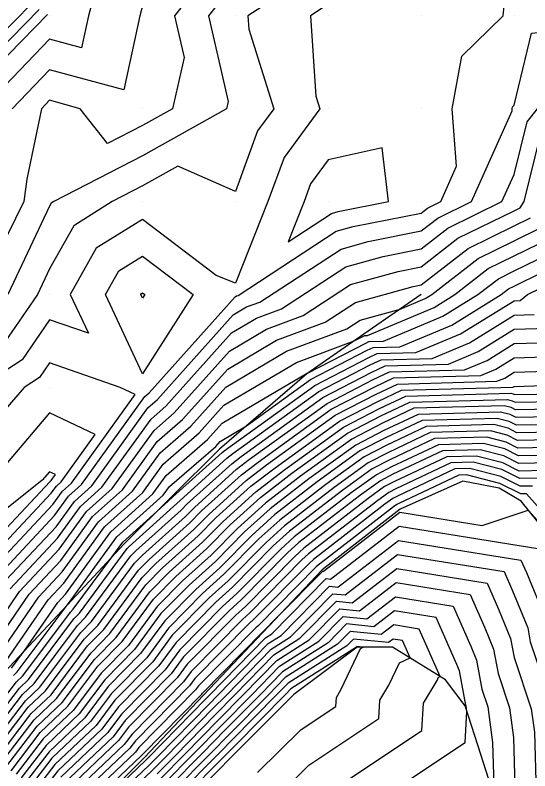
# Model space of a CAD drawing. Extents: x 2188792 to 2191981, y 386090 to 389710.
# Drawn here: x 2190986.5 to 2191041.9, y 388449 to 388530.3 of the extents above; entities that cross this region are included whole.
import ezdxf

# ---------------------------------------------------------------- set-up
doc = ezdxf.new("R2010")
doc.units = 0
for name, color, linetype in [('DTM Contours Major', 7, 'Continuous'), ('DTM Contours Minor', 7, 'Continuous'), ('Exist DTM QL2 LIDAR Elevation Point', 7, 'Continuous'), ('PH Exist DTM Breakline', 7, 'Continuous')]:
    doc.layers.add(name, color=color, linetype=linetype)

msp = doc.modelspace()

# ---------------------------------------------------------------- linework, layer by layer
at = {"layer": 'DTM Contours Major'}
for points in [[(2190984.936, 388468.877), (2190990.904, 388475.234), (2190992.891, 388477.979), (2190994.752, 388479.649), (2191000.8, 388488.041), (2191001.833, 388488.937), (2191009.978, 388498.057), (2191011.41, 388498.905), (2191012.837, 388499.435), (2191021.577, 388505.142), (2191024.5, 388505.953), (2191030.205, 388507.089), (2191031.984, 388508.47), (2191035.599, 388510.248), (2191039.991, 388520.034), (2191039.974, 388520.249), (2191040.01, 388520.445), (2191040.206, 388520.637), (2191042.082, 388528.374), (2191050.207, 388529.163), (2191051.062, 388529.395), (2191051.687, 388530.25), (2191053.491, 388536.967)], [(2191020.204, 388535.858), (2191011.562, 388530.25), (2191011.659, 388528.794), (2191014.339, 388520.249), (2191012.589, 388517.863), (2191010.203, 388511.336), (2191004.022, 388514.067), (2191000.203, 388511.93), (2190996.954, 388510.248), (2190992.806, 388507.644), (2190990.201, 388503.016), (2190988.9, 388500.247), (2190985.368, 388495.08)], [(2190989.989, 388530.38), (2190980.175, 388520.388)], [(2190985.541, 388460.812), (2190990.065, 388467.396), (2190991.751, 388469.191), (2190996.134, 388475.245), (2191000.239, 388478.93), (2191002.441, 388481.985), (2191006.312, 388485.341), (2191008.979, 388488.327), (2191016.769, 388492.942), (2191022.997, 388495.255), (2191024.075, 388495.812), (2191024.134, 388495.84), (2191024.409, 388495.848), (2191031.589, 388498.863), (2191033.827, 388500.247), (2191037.418, 388503.035), (2191040.206, 388504.406), (2191044.127, 388506.327)], [(2190982.8, 388451.329), (2190987.284, 388457.196), (2190988.541, 388458.389), (2190993.2, 388464.601), (2190994.079, 388465.496), (2190998.961, 388472.117), (2190999.494, 388472.658), (2191004.366, 388477.041), (2191005.028, 388477.713), (2191009.818, 388482.034), (2191010.828, 388482.815), (2191019.63, 388489.169), (2191024.886, 388491.887), (2191026.336, 388492.573), (2191033.123, 388492.758), (2191036.343, 388494.11), (2191040.206, 388496.5), (2191043.834, 388496.62)], [(2190985.516, 388449.376), (2190988.875, 388453.77), (2190991.575, 388456.334), (2190995.04, 388460.954), (2190997.369, 388463.323), (2191000.985, 388468.228), (2191003.078, 388470.351), (2191006.672, 388473.584), (2191008.883, 388475.828), (2191012.4, 388479.002), (2191015.38, 388481.304), (2191021.84, 388485.967), (2191025.697, 388487.962), (2191028.539, 388489.306), (2191039.861, 388489.614), (2191040.103, 388489.552), (2191040.253, 388489.476), (2191049.752, 388489.644)], [(2191046.598, 388485.469), (2191040.505, 388485.362), (2191039.551, 388485.845), (2191038.015, 388486.237), (2191030.741, 388486.038), (2191026.508, 388484.036), (2191024.049, 388482.765), (2191019.932, 388479.792), (2191014.983, 388475.969), (2191012.737, 388473.943), (2191008.979, 388470.127), (2191006.663, 388468.044), (2191003.009, 388464.339), (2191000.659, 388461.151), (2190996.88, 388457.308), (2190994.609, 388454.279), (2190990.465, 388450.344), (2190988.233, 388447.424)], [(2191043.444, 388481.295), (2191040.756, 388481.248), (2191038.999, 388482.137), (2191036.169, 388482.859), (2191032.943, 388482.771), (2191027.319, 388480.111), (2191026.259, 388479.563), (2191024.484, 388478.281), (2191017.566, 388472.937), (2191016.592, 388472.058), (2191011.285, 388466.671), (2191010.248, 388465.738), (2191005.033, 388460.45), (2191003.949, 388458.979), (2190998.72, 388453.661), (2190997.642, 388452.224), (2190992.056, 388446.919)], [(2191007.417, 388457.122), (2191013.443, 388463.289), (2191014.111, 388463.716), (2191019.974, 388469.662), (2191020.454, 388469.614), (2191027.834, 388475.299), (2191042.762, 388472.905), (2191043.028, 388472.296), (2191045.333, 388466.678), (2191045.409, 388466.271), (2191049.068, 388455.358), (2191049.143, 388454.795), (2191049.174, 388453.619), (2191048.714, 388448.204)], [(2191011.959, 388457.154), (2191014.965, 388460.231), (2191019.172, 388462.92), (2191021.808, 388465.594), (2191024.341, 388465.341), (2191027.419, 388467.713), (2191033.646, 388466.714), (2191035.537, 388462.4), (2191036.154, 388460.897), (2191036.74, 388457.751), (2191037.374, 388455.858), (2191037.889, 388452.016), (2191038.037, 388446.258)], [(2190993.716, 388443.57), (2191000.575, 388450.126), (2191000.852, 388450.406), (2191007.019, 388456.72), (2191007.417, 388457.122)], [(2191002.571, 388447.636), (2191005.702, 388450.795), (2191008.773, 388453.939), (2191011.959, 388457.154)]]:
    msp.add_lwpolyline(points, dxfattribs=at)
at = {"layer": 'DTM Contours Minor'}
for points in [[(2191010.203, 388538.584), (2191003.657, 388530.25), (2191004.694, 388525.758), (2191003.429, 388520.249), (2191000.203, 388518.443), (2190996.458, 388516.505), (2190993.509, 388520.249), (2190990.201, 388521.151), (2190989.335, 388520.249), (2190987.772, 388512.678), (2190987.454, 388510.248), (2190984.665, 388504.711)], [(2190995.892, 388535.94), (2190994.408, 388530.25), (2190993.657, 388526.795), (2190990.201, 388527.737), (2190983.007, 388520.249)], [(2191010.203, 388533.949), (2191007.298, 388530.25), (2191009.427, 388521.025), (2191009.249, 388520.249), (2191000.203, 388515.187), (2190990.664, 388510.248), (2190990.38, 388510.07), (2190990.201, 388509.753), (2190985.733, 388500.247)], [(2190985.962, 388468.581), (2190991.073, 388474.025), (2190993.54, 388477.432), (2190995.849, 388479.505), (2191001.128, 388486.83), (2191002.729, 388488.218), (2191009.779, 388496.111), (2191012.482, 388497.712), (2191015.176, 388498.713), (2191022.092, 388503.229), (2191026.11, 388504.343), (2191030.205, 388505.159), (2191033.07, 388507.383), (2191038.896, 388510.248), (2191040.206, 388513.168), (2191041.603, 388518.852), (2191042.725, 388520.249), (2191044.185, 388526.271), (2191050.207, 388526.856), (2191052.877, 388527.58), (2191054.83, 388530.25), (2191055.968, 388534.49)], [(2190988.193, 388531.476), (2190979.714, 388522.843), (2190978.821, 388521.97), (2190977.926, 388521.094), (2190969.503, 388512.125), (2190968.764, 388511.403), (2190968.023, 388510.677), (2190966.1, 388506.148), (2190969.101, 388500.247), (2190964.578, 388495.868), (2190963.815, 388490.246), (2190962.136, 388488.309), (2190960.199, 388485.435), (2190957.188, 388483.256), (2190955.016, 388480.245), (2190950.198, 388475.939), (2190946.94, 388470.244), (2190944.655, 388465.786), (2190940.197, 388462.224), (2190937.739, 388460.243), (2190934.949, 388455.49)], [(2191020.204, 388531.494), (2191018.288, 388530.25), (2191018.867, 388521.586), (2191019.287, 388520.249), (2191015.444, 388515.009), (2191013.703, 388510.248), (2191010.203, 388501.473), (2191008.142, 388502.308), (2191000.203, 388508.339), (2190995.232, 388505.218), (2190992.434, 388500.247), (2190994.381, 388496.068), (2190990.201, 388497.519), (2190987.248, 388493.199), (2190982.658, 388490.246)], [(2190983.875, 388463.755), (2190986.988, 388468.284), (2190991.242, 388472.817), (2190994.188, 388476.885), (2190996.947, 388479.361), (2191001.456, 388485.619), (2191003.625, 388487.498), (2191009.579, 388494.165), (2191013.553, 388496.52), (2191017.516, 388497.991), (2191022.606, 388501.315), (2191027.72, 388502.733), (2191030.205, 388503.228), (2191034.157, 388506.296), (2191040.206, 388509.271), (2191040.862, 388509.592), (2191041.294, 388510.248), (2191043.053, 388517.403), (2191045.337, 388520.249), (2191046.288, 388524.169), (2191050.207, 388524.549), (2191054.693, 388525.765), (2191057.972, 388530.25), (2191058.445, 388532.013)], [(2191000.203, 388531.328), (2190999.921, 388530.25), (2190998.185, 388522.266), (2190990.201, 388524.444), (2190986.171, 388520.249)], [(2190992.242, 388478.525), (2190993.654, 388479.793), (2191000.472, 388489.252), (2191000.937, 388489.656), (2191010.178, 388500.003), (2191010.338, 388500.097), (2191010.497, 388500.157), (2191021.063, 388507.056), (2191022.89, 388507.563), (2191030.205, 388509.02), (2191030.897, 388509.557), (2191032.302, 388510.248), (2191034.01, 388514.052), (2191033.528, 388520.249), (2191034.566, 388525.889), (2191039.018, 388530.25), (2191039.13, 388531.326)], [(2190989.091, 388530.928), (2190979.944, 388521.615)], [(2191020.548, 388508.97), (2191021.28, 388509.173), (2191026.678, 388510.248), (2191026.001, 388516.045), (2191020.204, 388514.754), (2191018.298, 388512.155), (2191017.601, 388510.248), (2191015.873, 388505.917), (2191020.548, 388508.97)], [(2190984.43, 388462.774), (2190988.014, 388467.988), (2190991.412, 388471.608), (2190994.837, 388476.339), (2190998.044, 388479.218), (2191001.785, 388484.408), (2191004.52, 388486.779), (2191009.379, 388492.219), (2191014.625, 388495.327), (2191019.856, 388497.269), (2191023.121, 388499.402), (2191029.329, 388501.123), (2191030.205, 388501.297), (2191035.244, 388505.209), (2191040.206, 388507.649), (2191041.95, 388508.504)], [(2190984.986, 388461.793), (2190989.039, 388467.692), (2190991.581, 388470.4), (2190995.485, 388475.792), (2190999.142, 388479.074), (2191002.113, 388483.197), (2191005.416, 388486.06), (2191009.179, 388490.273), (2191015.697, 388494.135), (2191022.195, 388496.548), (2191023.635, 388497.488), (2191027.948, 388498.684), (2191030.639, 388499.814), (2191031.339, 388500.247), (2191036.331, 388504.122), (2191040.206, 388506.028), (2191043.039, 388507.415)], [(2190986.115, 388460.033), (2190987.558, 388461.958), (2190991.091, 388467.1), (2190991.92, 388467.983), (2190996.783, 388474.699), (2191001.336, 388478.786), (2191002.769, 388480.774), (2191007.207, 388484.622), (2191008.779, 388486.382), (2191017.841, 388491.75), (2191018.045, 388491.826), (2191024.238, 388495.027), (2191024.575, 388495.187), (2191026.152, 388495.23), (2191032.54, 388497.912), (2191036.314, 388500.247), (2191038.505, 388501.948), (2191040.206, 388502.785), (2191045.216, 388505.239)], [(2190986.33, 388459.251), (2190986.721, 388459.622), (2190992.096, 388466.789), (2190992.105, 388466.799), (2190992.234, 388466.974), (2190997.431, 388474.152), (2191002.434, 388478.642), (2191003.097, 388479.563), (2191008.103, 388483.903), (2191008.579, 388484.436), (2191011.405, 388486.109), (2191018.304, 388491.09), (2191024.4, 388494.242), (2191025.015, 388494.533), (2191027.894, 388494.612), (2191033.491, 388496.962), (2191038.801, 388500.247), (2191039.592, 388500.861), (2191040.206, 388501.163), (2191046.304, 388504.15)], [(2190997.658, 388502.792), (2191000.203, 388504.39), (2191005.657, 388500.247), (2191000.203, 388491.707), (2190996.226, 388500.247), (2190997.658, 388502.792)], [(2190981.713, 388452.11), (2190986.648, 388458.566), (2190987.328, 388459.211), (2190992.464, 388466.06), (2190992.763, 388466.364), (2190996.91, 388471.989), (2190998.08, 388473.605), (2191001.739, 388476.89), (2191003.444, 388478.423), (2191003.486, 388478.466), (2191008.784, 388483.247), (2191009.007, 388483.419), (2191018.746, 388490.45), (2191024.562, 388493.457), (2191025.455, 388493.88), (2191029.637, 388493.994), (2191034.441, 388496.011), (2191040.206, 388499.578), (2191040.854, 388499.599), (2191041.646, 388500.247), (2191047.393, 388503.062)], [(2191000.084, 388500.366), (2191000.203, 388500.441), (2191000.457, 388500.247), (2191000.203, 388499.848), (2191000.017, 388500.247), (2191000.084, 388500.366)], [(2190983.343, 388450.938), (2190987.603, 388456.51), (2190989.148, 388457.978), (2190993.568, 388463.872), (2190994.737, 388465.061), (2190999.365, 388471.339), (2191000.211, 388472.197), (2191004.827, 388476.349), (2191005.799, 388477.336), (2191010.334, 388481.428), (2191011.738, 388482.512), (2191020.072, 388488.529), (2191025.049, 388491.102), (2191026.777, 388491.92), (2191034.866, 388492.14), (2191037.293, 388493.159), (2191040.206, 388494.962), (2191045.323, 388495.13), (2191050.207, 388499.126), (2191058.076, 388498.115), (2191060.208, 388497.746), (2191065.763, 388495.801), (2191070.209, 388495.86)], [(2190982.256, 388451.719), (2190986.966, 388457.881), (2190987.935, 388458.8), (2190992.832, 388465.331), (2190993.421, 388465.93), (2190998.556, 388472.895), (2190998.777, 388473.119), (2191003.905, 388477.732), (2191004.257, 388478.089), (2191009.301, 388482.641), (2191009.917, 388483.117), (2191019.188, 388489.81), (2191024.724, 388492.672), (2191025.896, 388493.226), (2191031.38, 388493.376), (2191035.392, 388495.061), (2191040.206, 388498.039), (2191042.344, 388498.109)], [(2190981.824, 388448.58), (2190983.886, 388450.548), (2190987.921, 388455.825), (2190989.755, 388457.567), (2190993.936, 388463.143), (2190995.395, 388464.627), (2190999.77, 388470.561), (2191000.928, 388471.735), (2191005.289, 388475.658), (2191006.57, 388476.959), (2191010.851, 388480.821), (2191012.649, 388482.21), (2191020.514, 388487.888), (2191025.211, 388490.317), (2191027.217, 388491.266), (2191036.608, 388491.522), (2191038.244, 388492.209), (2191040.206, 388493.423), (2191046.813, 388493.64), (2191050.207, 388496.417), (2191055.676, 388495.715), (2191060.208, 388494.931), (2191063.678, 388493.716), (2191070.209, 388493.802)], [(2190982.099, 388447.933), (2190984.43, 388450.157), (2190988.239, 388455.14), (2190990.362, 388457.156), (2190994.304, 388462.413), (2190996.053, 388464.192), (2191000.175, 388469.784), (2191001.645, 388471.274), (2191005.75, 388474.967), (2191007.341, 388476.582), (2191011.367, 388480.215), (2191013.559, 388481.908), (2191020.956, 388487.248), (2191025.373, 388489.532), (2191027.658, 388490.613), (2191038.351, 388490.904), (2191039.194, 388491.258), (2191040.206, 388491.884), (2191048.303, 388492.151), (2191050.207, 388493.709), (2191053.276, 388493.315), (2191060.208, 388492.115), (2191061.593, 388491.631), (2191070.209, 388491.744)], [(2190991.594, 388479.072), (2190992.557, 388479.937), (2190999.431, 388489.474), (2190997.807, 388490.246), (2190990.201, 388492.886), (2190989.129, 388491.318), (2190987.463, 388490.246), (2190980.201, 388481.839), (2190979.735, 388480.711), (2190978.697, 388480.245), (2190974.022, 388476.423), (2190973.604, 388470.244), (2190973.195, 388463.238), (2190981.654, 388467.678), (2190982.885, 388469.469), (2190990.565, 388477.651), (2190991.594, 388479.072)], [(2190984.973, 388449.767), (2190988.557, 388454.455), (2190990.968, 388456.745), (2190994.672, 388461.684), (2190996.711, 388463.758), (2191000.58, 388469.006), (2191002.362, 388470.813), (2191006.211, 388474.275), (2191008.112, 388476.205), (2191011.884, 388479.608), (2191014.469, 388481.606), (2191021.398, 388486.608), (2191025.535, 388488.747), (2191028.098, 388489.959), (2191040.094, 388490.286), (2191040.145, 388490.307), (2191040.206, 388490.345), (2191049.792, 388490.661), (2191050.207, 388491), (2191050.876, 388490.915), (2191054.74, 388490.246), (2191060.208, 388487.306), (2191062.22, 388488.234), (2191070.209, 388488.552)], [(2190986.06, 388448.986), (2190989.193, 388453.085), (2190992.182, 388455.923), (2190995.408, 388460.225), (2190998.027, 388462.889), (2191001.39, 388467.45), (2191003.795, 388469.89), (2191007.134, 388472.893), (2191009.654, 388475.451), (2191012.917, 388478.395), (2191016.29, 388481.001), (2191022.282, 388485.327), (2191025.86, 388487.177), (2191028.979, 388488.652), (2191039.492, 388488.939), (2191039.993, 388488.811), (2191040.304, 388488.653), (2191049.121, 388488.809)], [(2191048.49, 388487.974), (2191040.354, 388487.831), (2191039.882, 388488.069), (2191039.122, 388488.263), (2191029.419, 388487.999), (2191026.022, 388486.392), (2191022.723, 388484.686), (2191017.201, 388480.699), (2191013.433, 388477.789), (2191010.425, 388475.074), (2191007.595, 388472.201), (2191004.512, 388469.428), (2191001.795, 388466.673), (2190998.685, 388462.454), (2190995.776, 388459.496), (2190992.788, 388455.512), (2190989.511, 388452.4), (2190986.603, 388448.596)], [(2190990.945, 388479.618), (2190991.46, 388480.08), (2190995.131, 388485.175), (2190990.201, 388487.518), (2190984.037, 388480.245), (2190980.201, 388477.183), (2190976.383, 388474.062), (2190976.125, 388470.244), (2190975.872, 388465.916), (2190981.098, 388468.659), (2190981.859, 388469.765), (2190990.396, 388478.86), (2190990.945, 388479.618)], [(2191047.86, 388487.139), (2191040.404, 388487.008), (2191039.772, 388487.328), (2191038.753, 388487.588), (2191029.86, 388487.345), (2191026.184, 388485.607), (2191023.165, 388484.046), (2191018.111, 388480.397), (2191013.95, 388477.182), (2191011.196, 388474.697), (2191008.056, 388471.51), (2191005.229, 388468.967), (2191002.199, 388465.895), (2190999.343, 388462.02), (2190996.144, 388458.766), (2190993.395, 388455.101), (2190989.829, 388451.715), (2190987.146, 388448.205)], [(2191047.229, 388486.304), (2191040.455, 388486.185), (2191039.662, 388486.586), (2191038.384, 388486.912), (2191030.3, 388486.692), (2191026.346, 388484.822), (2191023.607, 388483.405), (2191019.021, 388480.095), (2191014.467, 388476.576), (2191011.967, 388474.32), (2191008.517, 388470.819), (2191005.946, 388468.506), (2191002.604, 388465.117), (2191000.001, 388461.586), (2190996.512, 388458.037), (2190994.002, 388454.69), (2190990.147, 388451.029), (2190987.69, 388447.815)], [(2191045.967, 388484.635), (2191040.555, 388484.539), (2191039.441, 388485.103), (2191037.646, 388485.561), (2191031.181, 388485.385), (2191026.67, 388483.251), (2191024.491, 388482.125), (2191020.842, 388479.49), (2191015.5, 388475.363), (2191013.508, 388473.566), (2191009.44, 388469.436), (2191007.38, 388467.583), (2191003.414, 388463.561), (2191001.317, 388460.717), (2190997.248, 388456.578), (2190995.215, 388453.868), (2190990.783, 388449.659), (2190988.776, 388447.034)], [(2191045.336, 388483.8), (2191040.605, 388483.716), (2191039.331, 388484.362), (2191037.276, 388484.886), (2191031.622, 388484.732), (2191026.833, 388482.466), (2191024.933, 388481.484), (2191021.753, 388479.188), (2191016.016, 388474.756), (2191014.279, 388473.189), (2191009.901, 388468.745), (2191008.097, 388467.122), (2191003.819, 388462.784), (2191001.975, 388460.282), (2190997.616, 388455.849), (2190995.822, 388453.457), (2190991.101, 388448.974), (2190989.32, 388446.643)], [(2191044.705, 388482.965), (2191040.656, 388482.893), (2191039.22, 388483.62), (2191036.907, 388484.21), (2191032.062, 388484.078), (2191026.995, 388481.681), (2191025.375, 388480.844), (2191022.663, 388478.886), (2191016.533, 388474.15), (2191015.05, 388472.812), (2191010.362, 388468.053), (2191008.814, 388466.66), (2191004.224, 388462.006), (2191002.633, 388459.848), (2190997.984, 388455.12), (2190996.429, 388453.046), (2190991.419, 388448.289)], [(2191044.075, 388482.13), (2191040.706, 388482.071), (2191039.11, 388482.879), (2191036.538, 388483.535), (2191032.503, 388483.425), (2191027.157, 388480.896), (2191025.817, 388480.203), (2191023.573, 388478.584), (2191017.049, 388473.543), (2191015.821, 388472.435), (2191010.824, 388467.362), (2191009.531, 388466.199), (2191004.629, 388461.228), (2191003.291, 388459.413), (2190998.352, 388454.39), (2190997.035, 388452.635), (2190991.737, 388447.604)], [(2191042.813, 388480.46), (2191040.807, 388480.425), (2191038.889, 388481.396), (2191035.8, 388482.184), (2191033.383, 388482.118), (2191027.481, 388479.326), (2191026.701, 388478.923), (2191025.394, 388477.979), (2191018.083, 388472.33), (2191017.363, 388471.681), (2191011.746, 388465.979), (2191010.964, 388465.276), (2191005.438, 388459.673), (2191004.607, 388458.544), (2190999.088, 388452.931), (2190998.249, 388451.813), (2190992.374, 388446.233)], [(2190990.297, 388480.165), (2190990.362, 388480.224), (2190990.831, 388480.875), (2190990.201, 388481.175), (2190989.414, 388480.245), (2190980.201, 388472.89), (2190978.745, 388471.7), (2190978.646, 388470.244), (2190978.55, 388468.593), (2190980.543, 388469.64), (2190980.833, 388470.062), (2190990.226, 388480.068), (2190990.297, 388480.165)], [(2191042.182, 388479.625), (2191040.857, 388479.602), (2191038.779, 388480.654), (2191035.43, 388481.508), (2191033.824, 388481.464), (2191027.644, 388478.541), (2191027.143, 388478.282), (2191026.305, 388477.677), (2191018.599, 388471.724), (2191018.134, 388471.304), (2191012.207, 388465.288), (2191011.681, 388464.815), (2191005.843, 388458.895), (2191005.265, 388458.11), (2190999.456, 388452.202), (2190998.856, 388451.402), (2190992.692, 388445.548)], [(2191044.729, 388475.213), (2191041.551, 388478.791), (2191040.907, 388478.779), (2191038.668, 388479.913), (2191035.061, 388480.833), (2191034.264, 388480.811), (2191027.806, 388477.756), (2191027.585, 388477.642), (2191027.215, 388477.375), (2191019.116, 388471.117), (2191018.905, 388470.927), (2191012.669, 388464.597), (2191012.398, 388464.354), (2191006.248, 388458.117), (2191005.923, 388457.676), (2190999.824, 388451.473), (2190999.462, 388450.991), (2190993.01, 388444.863)], [(2190983.91, 388469.173), (2190990.734, 388476.443), (2190992.242, 388478.525)], [(2191019.607, 388470.475), (2191019.677, 388470.468), (2191027.917, 388476.817), (2191036.758, 388475.398), (2191041.729, 388477.046), (2191044.33, 388474.117), (2191044.457, 388474), (2191044.583, 388473.844), (2191047.088, 388467.612), (2191046.947, 388467.403), (2191051.173, 388455.323), (2191051.309, 388454.59), (2191050.834, 388448.99), (2191050.298, 388444.515)], [(2191008.326, 388457.128), (2191013.748, 388462.677), (2191015.123, 388463.557), (2191020.34, 388468.848), (2191021.232, 388468.759), (2191027.751, 388473.782), (2191040.938, 388471.666), (2191041.53, 388470.317), (2191043.497, 388465.522), (2191043.675, 388464.567), (2191046.729, 388455.458), (2191046.893, 388454.239), (2191046.958, 388451.696), (2191046.595, 388447.417)], [(2191009.234, 388457.134), (2191014.052, 388462.066), (2191016.135, 388463.398), (2191020.707, 388468.034), (2191022.009, 388467.904), (2191027.668, 388472.265), (2191039.115, 388470.428), (2191040.032, 388468.338), (2191041.661, 388464.366), (2191041.941, 388462.863), (2191044.391, 388455.558), (2191044.642, 388453.683), (2191044.742, 388449.773), (2191044.476, 388446.63)], [(2190993.328, 388444.178), (2191000.069, 388450.58), (2191000.192, 388450.743), (2191006.581, 388457.241), (2191006.653, 388457.339), (2191013.115, 388463.892), (2191013.13, 388463.905), (2191014.753, 388465.553), (2191019.607, 388470.475)], [(2191010.142, 388457.141), (2191014.356, 388461.454), (2191017.147, 388463.239), (2191021.074, 388467.221), (2191022.786, 388467.05), (2191027.585, 388470.747), (2191037.292, 388469.19), (2191038.534, 388466.359), (2191039.826, 388463.209), (2191040.207, 388461.159), (2191042.052, 388455.658), (2191042.391, 388453.128), (2191042.526, 388447.85)], [(2191011.05, 388457.147), (2191014.661, 388460.843), (2191018.16, 388463.08), (2191021.441, 388466.407), (2191023.563, 388466.195), (2191027.502, 388469.23), (2191035.469, 388467.952), (2191037.036, 388464.379), (2191037.99, 388462.053), (2191038.473, 388459.455), (2191039.713, 388455.758), (2191040.14, 388452.572), (2191040.311, 388445.927)], [(2191034.92, 388452.018), (2191035.117, 388455.353), (2191035.036, 388455.958), (2191035.006, 388456.047), (2191034.318, 388459.74), (2191034.039, 388460.421), (2191031.823, 388465.475), (2191027.336, 388466.195), (2191025.118, 388464.486), (2191022.175, 388464.78), (2191020.184, 388462.761), (2191015.269, 388459.619), (2191012.867, 388457.16), (2191009.123, 388453.383), (2191006.672, 388450.873), (2191002.97, 388447.138)], [(2191031.906, 388458.696), (2191032.073, 388459.05), (2191032.24, 388459.129), (2191029.999, 388464.237), (2191027.253, 388464.678), (2191025.895, 388463.632), (2191022.542, 388463.966), (2191021.197, 388462.602), (2191015.574, 388459.008), (2191013.775, 388457.167), (2191009.474, 388452.827), (2191007.642, 388450.95), (2191003.37, 388446.64)], [(2191026.727, 388458.189), (2191027.866, 388460.596), (2191028.997, 388461.127), (2191028.176, 388462.999), (2191027.17, 388463.16), (2191026.673, 388462.777), (2191022.908, 388463.153), (2191022.209, 388462.443), (2191015.878, 388458.396), (2191014.683, 388457.173), (2191009.825, 388452.27), (2191008.612, 388451.028), (2191003.769, 388446.142)], [(2191021.549, 388457.682), (2191023.659, 388462.141), (2191023.94, 388462.273), (2191023.275, 388462.339), (2191023.221, 388462.284), (2191016.183, 388457.784), (2191015.592, 388457.179), (2191010.176, 388451.714), (2191009.582, 388451.106), (2191004.168, 388445.644)], [(2191014.776, 388446.296), (2191018.102, 388449.591), (2191025.651, 388454.616), (2191025.766, 388456.57), (2191026.727, 388458.189)], [(2191018.921, 388445.754), (2191030.286, 388453.317), (2191030.459, 388456.259), (2191031.906, 388458.696)], [(2191012.6, 388448.789), (2191017.282, 388453.429), (2191021.017, 388455.914), (2191021.074, 388456.881), (2191021.549, 388457.682)], [(2190994.805, 388443.731), (2191000.974, 388449.628), (2191001.822, 388450.484), (2191007.37, 388456.164), (2191008.326, 388457.128)], [(2190995.895, 388443.893), (2191001.373, 388449.13), (2191002.792, 388450.562), (2191007.721, 388455.607), (2191009.234, 388457.134)], [(2191001.773, 388448.632), (2191003.762, 388450.639), (2191008.071, 388455.051), (2191010.142, 388457.141)], [(2191002.172, 388448.134), (2191004.732, 388450.717), (2191008.422, 388454.495), (2191011.05, 388457.147)], [(2191019.74, 388441.916), (2191034.92, 388452.018)]]:
    msp.add_lwpolyline(points, dxfattribs=at)
at = {"layer": 'Exist DTM QL2 LIDAR Elevation Point'}
for p, q in [((2190990.201, 388530.25), (2190990.201, 388530.25)), ((2191000.203, 388530.25), (2191000.203, 388530.25)), ((2191010.203, 388530.25), (2191010.203, 388530.25)), ((2191020.204, 388530.25), (2191020.204, 388530.25)), ((2191030.205, 388530.25), (2191030.205, 388530.25)), ((2191040.206, 388530.25), (2191040.206, 388530.25)), ((2190990.201, 388520.249), (2190990.201, 388520.249)), ((2191000.203, 388520.249), (2191000.203, 388520.249)), ((2191010.203, 388520.249), (2191010.203, 388520.249)), ((2191020.204, 388520.249), (2191020.204, 388520.249)), ((2191030.205, 388520.249), (2191030.205, 388520.249)), ((2191040.206, 388520.249), (2191040.206, 388520.249)), ((2190990.201, 388510.248), (2190990.201, 388510.248)), ((2191000.203, 388510.248), (2191000.203, 388510.248)), ((2191010.203, 388510.248), (2191010.203, 388510.248)), ((2191020.204, 388510.248), (2191020.204, 388510.248)), ((2191030.205, 388510.248), (2191030.205, 388510.248)), ((2191040.206, 388510.248), (2191040.206, 388510.248)), ((2190990.201, 388500.247), (2190990.201, 388500.247)), ((2191000.203, 388500.247), (2191000.203, 388500.247)), ((2191010.203, 388500.247), (2191010.203, 388500.247)), ((2191040.206, 388500.247), (2191040.206, 388500.247)), ((2190990.201, 388490.246), (2190990.201, 388490.246)), ((2191000.203, 388490.246), (2191000.203, 388490.246)), ((2191040.206, 388490.246), (2191040.206, 388490.246)), ((2190990.201, 388480.245), (2190990.201, 388480.245))]:
    msp.add_line(p, q, dxfattribs=at)
at = {"layer": 'PH Exist DTM Breakline'}
for points in [[(2191030.205, 388500.247), (2191024.041, 388495.978), (2191017.877, 388491.709), (2191008.492, 388483.59), (2191003.38, 388478.518), (2190998.268, 388473.447), (2190992.084, 388466.813), (2190985.899, 388460.179), (2190979.715, 388453.545), (2190973.53, 388446.912), (2190967.105, 388439.766), (2190960.679, 388432.621), (2190954.254, 388425.475), (2190949.667, 388416.973), (2190945.08, 388408.471), (2190941.539, 388400.453), (2190937.999, 388392.435), (2190930.196, 388382.519)], [(2191053.043, 388439.158), (2191053.09, 388444.529), (2191052.928, 388449.768), (2191051.08, 388455.272), (2191046.697, 388467.538), (2191044.259, 388473.921), (2191040.955, 388478.001), (2191038.594, 388479.414), (2191034.698, 388480.168), (2191027.934, 388477.136), (2191019.544, 388470.615), (2191013.156, 388463.866), (2191006.769, 388457.117), (2191000.381, 388450.368), (2190993.617, 388443.555), (2190986.853, 388436.742), (2190980.089, 388429.929), (2190975.656, 388424.707), (2190970.482, 388418.555), (2190965.307, 388412.402), (2190960.132, 388406.25)], [(2191041.695, 388431.943), (2191039.899, 388438.006), (2191038.615, 388444.455), (2191036.315, 388451.628), (2191034.92, 388455.963), (2191032.799, 388458.784), (2191027.122, 388462.283), (2191023.306, 388462.271), (2191016.481, 388457.186), (2191010.512, 388451.181), (2191004.543, 388445.176), (2190998.575, 388439.171), (2190992.606, 388433.166), (2190987.414, 388427.409), (2190982.223, 388421.653), (2190977.031, 388415.897), (2190971.839, 388410.141)]]:
    msp.add_lwpolyline(points, dxfattribs=at)

doc.saveas('drawing.dxf')
